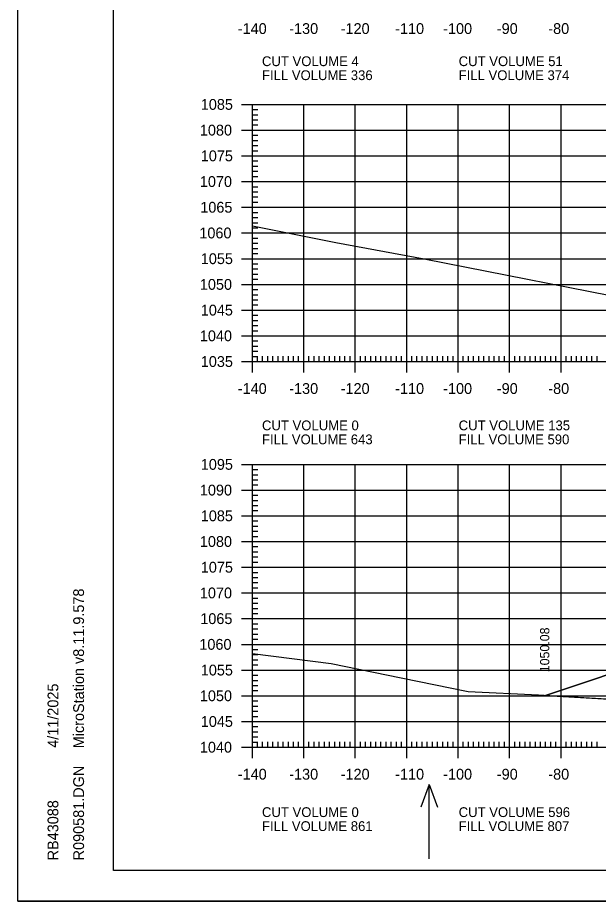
# Model space of a CAD drawing. Extents: x 1322838 to 1324533, y 339903 to 351025.
# Drawn here: x 1323450 to 1323562.8, y 345144.2 to 345316 of the extents above; entities that cross this region are included whole.
import ezdxf

# ---------------------------------------------------------------- set-up
doc = ezdxf.new("R2010")
doc.units = 0
for name, color, linetype in [('R_Axis', 7, 'Continuous'), ('R_Axis Annot', 7, 'Continuous'), ('R_Border', 7, 'Continuous'), ('R_Exist Surface', 7, 'Continuous'), ('R_Fin Surface', 7, 'Continuous'), ('R_Grid', 7, 'Continuous'), ('R_No Plot', 7, 'Continuous'), ('R_Water Annot', 7, 'Continuous'), ('R_Xsect Elev', 7, 'Continuous')]:
    doc.layers.add(name, color=color, linetype=linetype)

msp = doc.modelspace()

# ---------------------------------------------------------------- linework, layer by layer
at = {"layer": 'R_Axis'}
for p, q in [((1323493.48, 345299.14), (1323497.68, 345299.14)), ((1323495.58, 345249.14), (1323495.58, 345299.14)), ((1323495.58, 345298.14), (1323496.63, 345298.14)), ((1323495.58, 345297.14), (1323496.63, 345297.14)), ((1323495.58, 345296.14), (1323496.63, 345296.14)), ((1323493.48, 345294.14), (1323497.68, 345294.14)), ((1323495.58, 345295.14), (1323496.63, 345295.14)), ((1323495.58, 345293.14), (1323496.63, 345293.14)), ((1323495.58, 345292.14), (1323496.63, 345292.14)), ((1323495.58, 345291.14), (1323496.63, 345291.14)), ((1323493.48, 345289.14), (1323497.68, 345289.14)), ((1323495.58, 345290.14), (1323496.63, 345290.14)), ((1323495.58, 345288.14), (1323496.63, 345288.14)), ((1323495.58, 345287.14), (1323496.63, 345287.14)), ((1323495.58, 345286.14), (1323496.63, 345286.14)), ((1323495.58, 345285.14), (1323496.63, 345285.14)), ((1323493.48, 345284.14), (1323497.68, 345284.14)), ((1323495.58, 345283.14), (1323496.63, 345283.14)), ((1323495.58, 345282.14), (1323496.63, 345282.14)), ((1323495.58, 345281.14), (1323496.63, 345281.14)), ((1323495.58, 345280.14), (1323496.63, 345280.14)), ((1323493.48, 345279.14), (1323497.68, 345279.14)), ((1323495.58, 345278.14), (1323496.63, 345278.14)), ((1323495.58, 345277.14), (1323496.63, 345277.14)), ((1323495.58, 345276.14), (1323496.63, 345276.14)), ((1323495.58, 345275.14), (1323496.63, 345275.14)), ((1323493.48, 345274.14), (1323497.68, 345274.14)), ((1323495.58, 345273.14), (1323496.63, 345273.14)), ((1323495.58, 345272.14), (1323496.63, 345272.14)), ((1323495.58, 345271.14), (1323496.63, 345271.14)), ((1323495.58, 345270.14), (1323496.63, 345270.14)), ((1323493.48, 345269.14), (1323497.68, 345269.14)), ((1323495.58, 345268.14), (1323496.63, 345268.14)), ((1323495.58, 345267.14), (1323496.63, 345267.14)), ((1323495.58, 345266.14), (1323496.63, 345266.14)), ((1323495.58, 345265.14), (1323496.63, 345265.14)), ((1323493.48, 345264.14), (1323497.68, 345264.14)), ((1323495.58, 345263.14), (1323496.63, 345263.14)), ((1323495.58, 345262.14), (1323496.63, 345262.14)), ((1323495.58, 345261.14), (1323496.63, 345261.14)), ((1323495.58, 345260.14), (1323496.63, 345260.14)), ((1323493.48, 345259.14), (1323497.68, 345259.14)), ((1323495.58, 345258.14), (1323496.63, 345258.14)), ((1323495.58, 345257.14), (1323496.63, 345257.14)), ((1323495.58, 345256.14), (1323496.63, 345256.14)), ((1323495.58, 345255.14), (1323496.63, 345255.14)), ((1323493.48, 345254.14), (1323497.68, 345254.14)), ((1323495.58, 345253.14), (1323496.63, 345253.14)), ((1323495.58, 345252.14), (1323496.63, 345252.14)), ((1323495.58, 345247.04), (1323495.58, 345251.24)), ((1323495.58, 345251.14), (1323496.63, 345251.14)), ((1323505.58, 345247.04), (1323505.58, 345251.24)), ((1323515.58, 345247.04), (1323515.58, 345251.24)), ((1323525.58, 345247.04), (1323525.58, 345251.24)), ((1323535.58, 345247.04), (1323535.58, 345251.24)), ((1323545.58, 345247.04), (1323545.58, 345251.24)), ((1323555.58, 345247.04), (1323555.58, 345251.24)), ((1323493.48, 345249.14), (1323497.68, 345249.14)), ((1323495.58, 345250.14), (1323496.63, 345250.14)), ((1323495.58, 345249.14), (1323915.58, 345249.14)), ((1323496.58, 345249.14), (1323496.58, 345250.19)), ((1323497.58, 345249.14), (1323497.58, 345250.19)), ((1323498.58, 345249.14), (1323498.58, 345250.19)), ((1323499.58, 345249.14), (1323499.58, 345250.19)), ((1323500.58, 345249.14), (1323500.58, 345250.19)), ((1323501.58, 345249.14), (1323501.58, 345250.19)), ((1323502.58, 345249.14), (1323502.58, 345250.19)), ((1323503.58, 345249.14), (1323503.58, 345250.19)), ((1323504.58, 345249.14), (1323504.58, 345250.19)), ((1323506.58, 345249.14), (1323506.58, 345250.19)), ((1323507.58, 345249.14), (1323507.58, 345250.19)), ((1323508.58, 345249.14), (1323508.58, 345250.19)), ((1323509.58, 345249.14), (1323509.58, 345250.19)), ((1323510.58, 345249.14), (1323510.58, 345250.19)), ((1323511.58, 345249.14), (1323511.58, 345250.19)), ((1323512.58, 345249.14), (1323512.58, 345250.19)), ((1323513.58, 345249.14), (1323513.58, 345250.19)), ((1323514.58, 345249.14), (1323514.58, 345250.19)), ((1323516.58, 345249.14), (1323516.58, 345250.19)), ((1323517.58, 345249.14), (1323517.58, 345250.19)), ((1323518.58, 345249.14), (1323518.58, 345250.19)), ((1323519.58, 345249.14), (1323519.58, 345250.19)), ((1323520.58, 345249.14), (1323520.58, 345250.19)), ((1323521.58, 345249.14), (1323521.58, 345250.19)), ((1323522.58, 345249.14), (1323522.58, 345250.19)), ((1323523.58, 345249.14), (1323523.58, 345250.19)), ((1323524.58, 345249.14), (1323524.58, 345250.19)), ((1323526.58, 345249.14), (1323526.58, 345250.19)), ((1323527.58, 345249.14), (1323527.58, 345250.19)), ((1323528.58, 345249.14), (1323528.58, 345250.19)), ((1323529.58, 345249.14), (1323529.58, 345250.19)), ((1323530.58, 345249.14), (1323530.58, 345250.19)), ((1323531.58, 345249.14), (1323531.58, 345250.19)), ((1323532.58, 345249.14), (1323532.58, 345250.19)), ((1323533.58, 345249.14), (1323533.58, 345250.19)), ((1323534.58, 345249.14), (1323534.58, 345250.19)), ((1323536.58, 345249.14), (1323536.58, 345250.19)), ((1323537.58, 345249.14), (1323537.58, 345250.19)), ((1323538.58, 345249.14), (1323538.58, 345250.19)), ((1323539.58, 345249.14), (1323539.58, 345250.19)), ((1323540.58, 345249.14), (1323540.58, 345250.19)), ((1323541.58, 345249.14), (1323541.58, 345250.19)), ((1323542.58, 345249.14), (1323542.58, 345250.19)), ((1323543.58, 345249.14), (1323543.58, 345250.19)), ((1323544.58, 345249.14), (1323544.58, 345250.19)), ((1323546.58, 345249.14), (1323546.58, 345250.19)), ((1323547.58, 345249.14), (1323547.58, 345250.19)), ((1323548.58, 345249.14), (1323548.58, 345250.19)), ((1323549.58, 345249.14), (1323549.58, 345250.19)), ((1323550.58, 345249.14), (1323550.58, 345250.19)), ((1323551.58, 345249.14), (1323551.58, 345250.19)), ((1323552.58, 345249.14), (1323552.58, 345250.19)), ((1323553.58, 345249.14), (1323553.58, 345250.19)), ((1323554.58, 345249.14), (1323554.58, 345250.19)), ((1323556.58, 345249.14), (1323556.58, 345250.19)), ((1323557.58, 345249.14), (1323557.58, 345250.19)), ((1323558.58, 345249.14), (1323558.58, 345250.19)), ((1323559.58, 345249.14), (1323559.58, 345250.19)), ((1323560.58, 345249.14), (1323560.58, 345250.19)), ((1323561.58, 345249.14), (1323561.58, 345250.19)), ((1323562.58, 345249.14), (1323562.58, 345250.19)), ((1323493.48, 345229.14), (1323497.68, 345229.14)), ((1323495.58, 345174.14), (1323495.58, 345229.14)), ((1323495.58, 345228.14), (1323496.63, 345228.14)), ((1323495.58, 345227.14), (1323496.63, 345227.14)), ((1323495.58, 345226.14), (1323496.63, 345226.14)), ((1323495.58, 345225.14), (1323496.63, 345225.14)), ((1323493.48, 345224.14), (1323497.68, 345224.14)), ((1323495.58, 345223.14), (1323496.63, 345223.14)), ((1323495.58, 345222.14), (1323496.63, 345222.14)), ((1323495.58, 345221.14), (1323496.63, 345221.14)), ((1323495.58, 345220.14), (1323496.63, 345220.14)), ((1323493.48, 345219.14), (1323497.68, 345219.14)), ((1323495.58, 345218.14), (1323496.63, 345218.14)), ((1323495.58, 345217.14), (1323496.63, 345217.14)), ((1323495.58, 345216.14), (1323496.63, 345216.14)), ((1323495.58, 345215.14), (1323496.63, 345215.14)), ((1323493.48, 345214.14), (1323497.68, 345214.14)), ((1323495.58, 345213.14), (1323496.63, 345213.14)), ((1323495.58, 345212.14), (1323496.63, 345212.14)), ((1323495.58, 345211.14), (1323496.63, 345211.14)), ((1323495.58, 345210.14), (1323496.63, 345210.14)), ((1323493.48, 345209.14), (1323497.68, 345209.14)), ((1323495.58, 345208.14), (1323496.63, 345208.14)), ((1323495.58, 345207.14), (1323496.63, 345207.14)), ((1323495.58, 345206.14), (1323496.63, 345206.14)), ((1323495.58, 345205.14), (1323496.63, 345205.14)), ((1323493.48, 345204.14), (1323497.68, 345204.14)), ((1323495.58, 345203.14), (1323496.63, 345203.14)), ((1323495.58, 345202.14), (1323496.63, 345202.14)), ((1323495.58, 345201.14), (1323496.63, 345201.14)), ((1323495.58, 345200.14), (1323496.63, 345200.14)), ((1323493.48, 345199.14), (1323497.68, 345199.14)), ((1323495.58, 345198.14), (1323496.63, 345198.14)), ((1323495.58, 345197.14), (1323496.63, 345197.14)), ((1323495.58, 345196.14), (1323496.63, 345196.14)), ((1323493.48, 345194.14), (1323497.68, 345194.14)), ((1323495.58, 345195.14), (1323496.63, 345195.14)), ((1323495.58, 345193.14), (1323496.63, 345193.14)), ((1323495.58, 345192.14), (1323496.63, 345192.14)), ((1323495.58, 345191.14), (1323496.63, 345191.14)), ((1323493.48, 345189.14), (1323497.68, 345189.14)), ((1323495.58, 345190.14), (1323496.63, 345190.14)), ((1323495.58, 345188.14), (1323496.63, 345188.14)), ((1323495.58, 345187.14), (1323496.63, 345187.14)), ((1323495.58, 345186.14), (1323496.63, 345186.14)), ((1323493.48, 345184.14), (1323497.68, 345184.14)), ((1323495.58, 345185.14), (1323496.63, 345185.14)), ((1323495.58, 345183.14), (1323496.63, 345183.14)), ((1323495.58, 345182.14), (1323496.63, 345182.14)), ((1323495.58, 345181.14), (1323496.63, 345181.14)), ((1323493.48, 345179.14), (1323497.68, 345179.14)), ((1323495.58, 345180.14), (1323496.63, 345180.14)), ((1323495.58, 345178.14), (1323496.63, 345178.14)), ((1323495.58, 345177.14), (1323496.63, 345177.14)), ((1323495.58, 345172.04), (1323495.58, 345176.24)), ((1323495.58, 345176.14), (1323496.63, 345176.14)), ((1323495.58, 345175.14), (1323496.63, 345175.14)), ((1323496.58, 345174.14), (1323496.58, 345175.19)), ((1323497.58, 345174.14), (1323497.58, 345175.19)), ((1323498.58, 345174.14), (1323498.58, 345175.19)), ((1323499.58, 345174.14), (1323499.58, 345175.19)), ((1323500.58, 345174.14), (1323500.58, 345175.19)), ((1323501.58, 345174.14), (1323501.58, 345175.19)), ((1323502.58, 345174.14), (1323502.58, 345175.19)), ((1323503.58, 345174.14), (1323503.58, 345175.19)), ((1323504.58, 345174.14), (1323504.58, 345175.19)), ((1323505.58, 345172.04), (1323505.58, 345176.24)), ((1323506.58, 345174.14), (1323506.58, 345175.19)), ((1323507.58, 345174.14), (1323507.58, 345175.19)), ((1323508.58, 345174.14), (1323508.58, 345175.19)), ((1323509.58, 345174.14), (1323509.58, 345175.19)), ((1323510.58, 345174.14), (1323510.58, 345175.19)), ((1323511.58, 345174.14), (1323511.58, 345175.19)), ((1323512.58, 345174.14), (1323512.58, 345175.19)), ((1323513.58, 345174.14), (1323513.58, 345175.19)), ((1323514.58, 345174.14), (1323514.58, 345175.19)), ((1323515.58, 345172.04), (1323515.58, 345176.24)), ((1323516.58, 345174.14), (1323516.58, 345175.19)), ((1323517.58, 345174.14), (1323517.58, 345175.19)), ((1323518.58, 345174.14), (1323518.58, 345175.19)), ((1323519.58, 345174.14), (1323519.58, 345175.19)), ((1323520.58, 345174.14), (1323520.58, 345175.19)), ((1323521.58, 345174.14), (1323521.58, 345175.19)), ((1323522.58, 345174.14), (1323522.58, 345175.19)), ((1323523.58, 345174.14), (1323523.58, 345175.19)), ((1323524.58, 345174.14), (1323524.58, 345175.19)), ((1323525.58, 345172.04), (1323525.58, 345176.24)), ((1323526.58, 345174.14), (1323526.58, 345175.19)), ((1323527.58, 345174.14), (1323527.58, 345175.19)), ((1323528.58, 345174.14), (1323528.58, 345175.19)), ((1323529.58, 345174.14), (1323529.58, 345175.19)), ((1323530.58, 345174.14), (1323530.58, 345175.19)), ((1323531.58, 345174.14), (1323531.58, 345175.19)), ((1323532.58, 345174.14), (1323532.58, 345175.19)), ((1323533.58, 345174.14), (1323533.58, 345175.19)), ((1323534.58, 345174.14), (1323534.58, 345175.19)), ((1323535.58, 345172.04), (1323535.58, 345176.24)), ((1323536.58, 345174.14), (1323536.58, 345175.19)), ((1323537.58, 345174.14), (1323537.58, 345175.19)), ((1323538.58, 345174.14), (1323538.58, 345175.19)), ((1323539.58, 345174.14), (1323539.58, 345175.19)), ((1323540.58, 345174.14), (1323540.58, 345175.19)), ((1323541.58, 345174.14), (1323541.58, 345175.19)), ((1323542.58, 345174.14), (1323542.58, 345175.19)), ((1323543.58, 345174.14), (1323543.58, 345175.19)), ((1323544.58, 345174.14), (1323544.58, 345175.19)), ((1323545.58, 345172.04), (1323545.58, 345176.24)), ((1323546.58, 345174.14), (1323546.58, 345175.19)), ((1323547.58, 345174.14), (1323547.58, 345175.19)), ((1323548.58, 345174.14), (1323548.58, 345175.19)), ((1323549.58, 345174.14), (1323549.58, 345175.19)), ((1323550.58, 345174.14), (1323550.58, 345175.19)), ((1323551.58, 345174.14), (1323551.58, 345175.19)), ((1323552.58, 345174.14), (1323552.58, 345175.19)), ((1323553.58, 345174.14), (1323553.58, 345175.19)), ((1323554.58, 345174.14), (1323554.58, 345175.19)), ((1323555.58, 345172.04), (1323555.58, 345176.24)), ((1323556.58, 345174.14), (1323556.58, 345175.19)), ((1323557.58, 345174.14), (1323557.58, 345175.19)), ((1323558.58, 345174.14), (1323558.58, 345175.19)), ((1323559.58, 345174.14), (1323559.58, 345175.19)), ((1323560.58, 345174.14), (1323560.58, 345175.19)), ((1323561.58, 345174.14), (1323561.58, 345175.19)), ((1323562.58, 345174.14), (1323562.58, 345175.19)), ((1323493.48, 345174.14), (1323497.68, 345174.14)), ((1323495.58, 345174.14), (1323915.58, 345174.14))]:
    msp.add_line(p, q, dxfattribs=at)
at = {"layer": 'R_Border'}
for p, q in [((1323468.58, 345150.14), (1323468.58, 345458.33)), ((1323468.58, 345150.14), (1323468.58, 345150.14)), ((1323942.85, 345150.14), (1323468.58, 345150.14))]:
    msp.add_line(p, q, dxfattribs=at)
at = {"layer": 'R_Exist Surface'}
for points in [[(1323495.58, 345275.51), (1323511.78, 345272.32), (1323529, 345269.08), (1323573.1, 345260.41)], [(1323495.58, 345192.38), (1323510.92, 345190.39), (1323524.49, 345187.62), (1323537.5, 345184.96), (1323551.22, 345184.3), (1323593.2, 345181.84)]]:
    msp.add_lwpolyline(points, dxfattribs=at)
at = {"layer": 'R_Fin Surface'}
msp.add_lwpolyline([(1323552.55, 345184.22), (1323574.45, 345191.52)], dxfattribs=at)
at = {"layer": 'R_Grid'}
for p, q in [((1323495.58, 345299.14), (1323915.58, 345299.14)), ((1323495.58, 345249.14), (1323495.58, 345299.14)), ((1323505.58, 345249.14), (1323505.58, 345299.14)), ((1323515.58, 345249.14), (1323515.58, 345299.14)), ((1323525.58, 345249.14), (1323525.58, 345299.14)), ((1323535.58, 345249.14), (1323535.58, 345299.14)), ((1323545.58, 345249.14), (1323545.58, 345299.14)), ((1323555.58, 345249.14), (1323555.58, 345299.14)), ((1323495.58, 345294.14), (1323915.58, 345294.14)), ((1323495.58, 345289.14), (1323915.58, 345289.14)), ((1323495.58, 345284.14), (1323915.58, 345284.14)), ((1323495.58, 345279.14), (1323915.58, 345279.14)), ((1323495.58, 345274.14), (1323915.58, 345274.14)), ((1323495.58, 345269.14), (1323915.58, 345269.14)), ((1323495.58, 345264.14), (1323915.58, 345264.14)), ((1323495.58, 345259.14), (1323915.58, 345259.14)), ((1323495.58, 345254.14), (1323915.58, 345254.14)), ((1323495.58, 345249.14), (1323915.58, 345249.14)), ((1323495.58, 345229.14), (1323915.58, 345229.14)), ((1323495.58, 345174.14), (1323495.58, 345229.14)), ((1323505.58, 345174.14), (1323505.58, 345229.14)), ((1323515.58, 345174.14), (1323515.58, 345229.14)), ((1323525.58, 345174.14), (1323525.58, 345229.14)), ((1323535.58, 345174.14), (1323535.58, 345229.14)), ((1323545.58, 345174.14), (1323545.58, 345229.14)), ((1323555.58, 345174.14), (1323555.58, 345229.14)), ((1323495.58, 345224.14), (1323915.58, 345224.14)), ((1323495.58, 345219.14), (1323915.58, 345219.14)), ((1323495.58, 345214.14), (1323915.58, 345214.14)), ((1323495.58, 345209.14), (1323915.58, 345209.14)), ((1323495.58, 345204.14), (1323915.58, 345204.14)), ((1323495.58, 345199.14), (1323915.58, 345199.14)), ((1323495.58, 345194.14), (1323915.58, 345194.14)), ((1323495.58, 345189.14), (1323915.58, 345189.14)), ((1323495.58, 345184.14), (1323915.58, 345184.14)), ((1323495.58, 345179.14), (1323915.58, 345179.14)), ((1323495.58, 345174.14), (1323915.58, 345174.14))]:
    msp.add_line(p, q, dxfattribs=at)
at = {"layer": 'R_No Plot'}
msp.add_line((1323449.98, 345144.18), (1323949.98, 345144.18), dxfattribs=at)
for points in [[(1323449.97, 345464.18), (1323949.98, 345464.18), (1323949.98, 345144.17), (1323449.97, 345144.17)], [(1323819.46, 345458.33), (1323848.89, 345458.33), (1323848.89, 345443.51), (1323873.06, 345443.51), (1323907.86, 345443.51), (1323907.86, 345394.51), (1323942.67, 345394.51), (1323942.85, 345150.14), (1323468.58, 345150.14), (1323468.58, 345458.33)]]:
    msp.add_lwpolyline(points, close=True, dxfattribs=at)
msp.add_lwpolyline([(1323574.45, 345191.52), (1323552.55, 345184.22), (1323593.2, 345181.84)], dxfattribs=at)
at = {"layer": 'R_Water Annot'}
for p, q in [((1323529.95, 345166.9), (1323528.33, 345162.47)), ((1323529.95, 345152.42), (1323529.95, 345166.9)), ((1323529.95, 345166.9), (1323531.56, 345162.47))]:
    msp.add_line(p, q, dxfattribs=at)

# ---------------------------------------------------------------- texts
at = {"layer": 'R_Axis Annot'}
for s, height, p in [('-140', 2.1, (1323492.75, 345312.84)), ('-130', 2.1, (1323502.75, 345312.84)), ('-120', 2.1, (1323512.75, 345312.84)), ('-110', 2.1, (1323523.34, 345312.84)), ('-100', 2.1, (1323532.67, 345312.84)), ('-90', 2.1, (1323543.1, 345312.84)), ('-80', 2.1, (1323553.1, 345312.84)), ('CUT VOLUME 4', 1.9043, (1323497.45, 345306.59)), ('CUT VOLUME 51', 1.9043, (1323535.68, 345306.59)), ('FILL VOLUME 336', 1.9043, (1323497.45, 345303.87)), ('FILL VOLUME 374', 1.9043, (1323535.68, 345303.87)), ('1085', 2.1, (1323485.56, 345298.09)), ('1080', 2.1, (1323485.38, 345293.09)), ('1075', 2.1, (1323485.56, 345288.09)), ('1070', 2.1, (1323485.38, 345283.09)), ('1065', 2.1, (1323485.46, 345278.09)), ('1060', 2.1, (1323485.28, 345273.09)), ('1055', 2.1, (1323485.56, 345268.09)), ('1050', 2.1, (1323485.38, 345263.09)), ('1045', 2.1, (1323485.56, 345258.09)), ('1040', 2.1, (1323485.38, 345253.09)), ('1035', 2.1, (1323485.56, 345248.09)), ('-140', 2.1, (1323492.75, 345242.84)), ('-130', 2.1, (1323502.75, 345242.84)), ('-120', 2.1, (1323512.75, 345242.84)), ('-110', 2.1, (1323523.34, 345242.84)), ('-100', 2.1, (1323532.67, 345242.84)), ('-90', 2.1, (1323543.1, 345242.84)), ('-80', 2.1, (1323553.1, 345242.84)), ('CUT VOLUME 0', 1.9043, (1323497.45, 345235.77)), ('CUT VOLUME 135', 1.9043, (1323535.68, 345235.77)), ('FILL VOLUME 643', 1.9043, (1323497.45, 345233.05)), ('FILL VOLUME 590', 1.9043, (1323535.68, 345233.05)), ('1095', 2.1, (1323485.56, 345228.09)), ('1090', 2.1, (1323485.38, 345223.09)), ('1085', 2.1, (1323485.56, 345218.09)), ('1080', 2.1, (1323485.38, 345213.09)), ('1075', 2.1, (1323485.56, 345208.09)), ('1070', 2.1, (1323485.38, 345203.09)), ('1065', 2.1, (1323485.46, 345198.09)), ('1060', 2.1, (1323485.28, 345193.09)), ('1055', 2.1, (1323485.56, 345188.09)), ('1050', 2.1, (1323485.38, 345183.09)), ('1045', 2.1, (1323485.56, 345178.09)), ('1040', 2.1, (1323485.38, 345173.09)), ('-140', 2.1, (1323492.75, 345167.84)), ('-130', 2.1, (1323502.75, 345167.84)), ('-120', 2.1, (1323512.75, 345167.84)), ('-110', 2.1, (1323523.34, 345167.84)), ('-100', 2.1, (1323532.67, 345167.84)), ('-90', 2.1, (1323543.1, 345167.84)), ('-80', 2.1, (1323553.1, 345167.84)), ('CUT VOLUME 0', 1.9043, (1323497.45, 345160.56)), ('CUT VOLUME 596', 1.9043, (1323535.68, 345160.56)), ('FILL VOLUME 861', 1.9043, (1323497.45, 345157.84)), ('FILL VOLUME 807', 1.9043, (1323535.68, 345157.84))]:
    msp.add_text(s, height=height, dxfattribs=at).set_placement(p)
at = {"layer": 'R_Border'}
for s, p in [('MicroStation v8.11.9.578', (1323462.87, 345173.93)), ('4/11/2025', (1323457.88, 345174.03)), ('R090581.DGN', (1323462.87, 345152.13)), ('RB43088', (1323457.88, 345152.13))]:
    msp.add_text(s, height=2.1, rotation=90, dxfattribs=at).set_placement(p)
at = {"layer": 'R_Xsect Elev'}
msp.add_text('1050.08', height=1.8, rotation=90, dxfattribs=at).set_placement((1323553.3, 345188.72))

doc.saveas('drawing.dxf')
